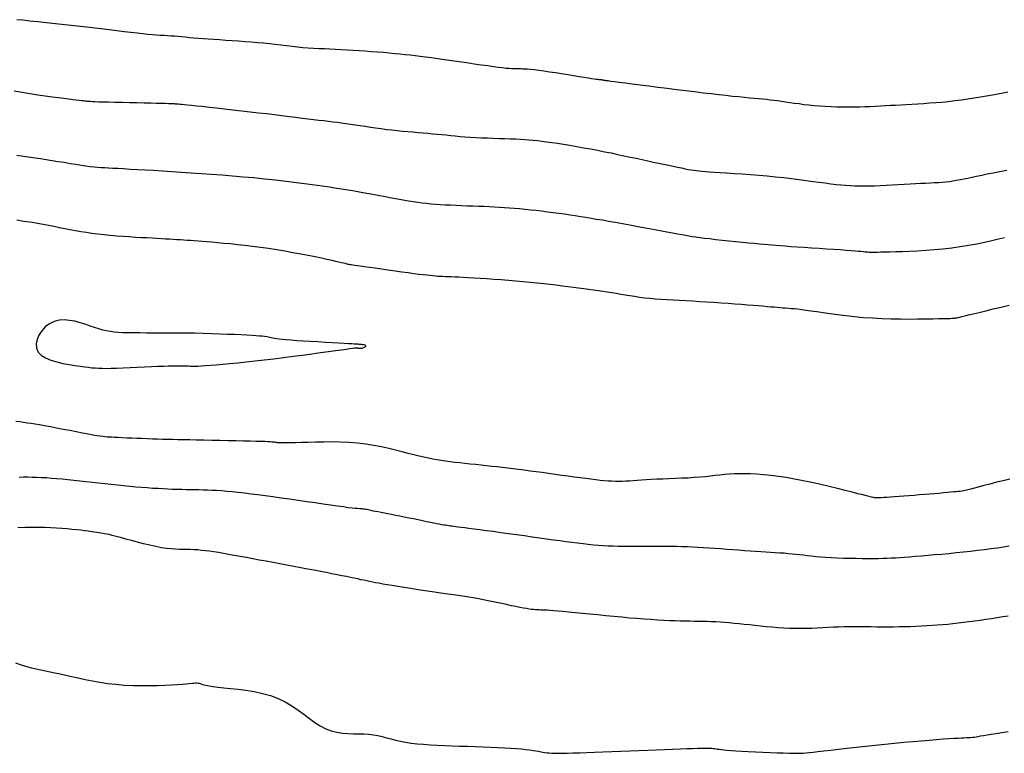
# Model space of a CAD drawing. Header units: millimetres. Extents: x 32690613 to 32693367, y 5343692 to 5344708.
# Tile 266 of 656: x 32692707 to 32692719, y 5343975 to 5343984. Entities that reach past the tile are written whole.
import ezdxf

# ---------------------------------------------------------------- set-up
doc = ezdxf.new("R2010")
doc.units = ezdxf.units.MM
doc.header["$LTSCALE"] = 20
for name, color, linetype in [('02-DGM_HL_493.00', 102, 'Continuous'), ('02-DGM_HL_493.50', 112, 'Continuous'), ('02-DGM_HL_494.00', 122, 'Continuous'), ('02-DGM_HL_494.50', 132, 'Continuous'), ('02-DGM_HL_495.00', 142, 'Continuous')]:
    doc.layers.add(name, color=color, linetype=linetype)

msp = doc.modelspace()

# ---------------------------------------------------------------- linework, layer by layer
at = {"layer": '02-DGM_HL_493.00', "elevation": 493, "flags": 128}
for points in [[(32692718.675, 5343983.053), (32692718.618, 5343983.042), (32692718.558, 5343983.03), (32692718.494, 5343983.018), (32692718.426, 5343983.006), (32692718.355, 5343982.994), (32692718.281, 5343982.982), (32692718.206, 5343982.971), (32692718.131, 5343982.961), (32692718.054, 5343982.951), (32692717.979, 5343982.942), (32692717.904, 5343982.935), (32692717.831, 5343982.929), (32692717.759, 5343982.924), (32692717.689, 5343982.919), (32692717.621, 5343982.915), (32692717.553, 5343982.911), (32692717.488, 5343982.908), (32692717.425, 5343982.904), (32692717.363, 5343982.9), (32692717.303, 5343982.897), (32692717.244, 5343982.893), (32692717.185, 5343982.889), (32692717.126, 5343982.886), (32692717.067, 5343982.883), (32692717.006, 5343982.881), (32692716.943, 5343982.879), (32692716.878, 5343982.878), (32692716.812, 5343982.878), (32692716.745, 5343982.879), (32692716.677, 5343982.88), (32692716.609, 5343982.883), (32692716.542, 5343982.886), (32692716.476, 5343982.89), (32692716.412, 5343982.896), (32692716.35, 5343982.902), (32692716.291, 5343982.908), (32692716.235, 5343982.916), (32692716.18, 5343982.923), (32692716.128, 5343982.931), (32692716.078, 5343982.938), (32692716.03, 5343982.945), (32692715.984, 5343982.952), (32692715.94, 5343982.957), (32692715.897, 5343982.962), (32692715.854, 5343982.967), (32692715.809, 5343982.971), (32692715.762, 5343982.975), (32692715.712, 5343982.98), (32692715.658, 5343982.985), (32692715.598, 5343982.991), (32692715.532, 5343982.998), (32692715.46, 5343983.005), (32692715.382, 5343983.014), (32692715.299, 5343983.023), (32692715.209, 5343983.033), (32692715.115, 5343983.044), (32692715.016, 5343983.056), (32692714.913, 5343983.068), (32692714.805, 5343983.081), (32692714.696, 5343983.095), (32692714.587, 5343983.109), (32692714.481, 5343983.122), (32692714.381, 5343983.135), (32692714.288, 5343983.147), (32692714.206, 5343983.158), (32692714.136, 5343983.167), (32692714.08, 5343983.175), (32692714.037, 5343983.18), (32692714.006, 5343983.185), (32692713.984, 5343983.188), (32692713.97, 5343983.19), (32692713.962, 5343983.191), (32692713.957, 5343983.192), (32692713.954, 5343983.192), (32692713.952, 5343983.193), (32692713.95, 5343983.193), (32692713.947, 5343983.194), (32692713.944, 5343983.194), (32692713.94, 5343983.195), (32692713.935, 5343983.195), (32692713.93, 5343983.196), (32692713.923, 5343983.196), (32692713.914, 5343983.197), (32692713.902, 5343983.198), (32692713.888, 5343983.2), (32692713.868, 5343983.202), (32692713.843, 5343983.206), (32692713.811, 5343983.21), (32692713.772, 5343983.216), (32692713.724, 5343983.224), (32692713.667, 5343983.233), (32692713.603, 5343983.243), (32692713.534, 5343983.255), (32692713.462, 5343983.266), (32692713.39, 5343983.278), (32692713.32, 5343983.289), (32692713.254, 5343983.299), (32692713.195, 5343983.307), (32692713.144, 5343983.313), (32692713.101, 5343983.318), (32692713.065, 5343983.321), (32692713.035, 5343983.323), (32692713.008, 5343983.324), (32692712.985, 5343983.325), (32692712.964, 5343983.325), (32692712.944, 5343983.325), (32692712.924, 5343983.325), (32692712.902, 5343983.326), (32692712.878, 5343983.327), (32692712.849, 5343983.329), (32692712.815, 5343983.332), (32692712.774, 5343983.337), (32692712.726, 5343983.343), (32692712.668, 5343983.35), (32692712.6, 5343983.36), (32692712.524, 5343983.371), (32692712.442, 5343983.382), (32692712.356, 5343983.395), (32692712.268, 5343983.408), (32692712.18, 5343983.421), (32692712.096, 5343983.433), (32692712.016, 5343983.444), (32692711.942, 5343983.454), (32692711.875, 5343983.463), (32692711.811, 5343983.471), (32692711.751, 5343983.479), (32692711.693, 5343983.485), (32692711.635, 5343983.491), (32692711.576, 5343983.497), (32692711.514, 5343983.503), (32692711.45, 5343983.509), (32692711.383, 5343983.515), (32692711.313, 5343983.521), (32692711.242, 5343983.526), (32692711.17, 5343983.532), (32692711.099, 5343983.537), (32692711.027, 5343983.541), (32692710.957, 5343983.545), (32692710.889, 5343983.549), (32692710.823, 5343983.552), (32692710.757, 5343983.555), (32692710.693, 5343983.558), (32692710.63, 5343983.561), (32692710.567, 5343983.564), (32692710.505, 5343983.568), (32692710.442, 5343983.573), (32692710.379, 5343983.579), (32692710.316, 5343983.586), (32692710.251, 5343983.593), (32692710.186, 5343983.601), (32692710.119, 5343983.609), (32692710.052, 5343983.617), (32692709.982, 5343983.624), (32692709.911, 5343983.631), (32692709.837, 5343983.638), (32692709.763, 5343983.643), (32692709.688, 5343983.649), (32692709.614, 5343983.653), (32692709.541, 5343983.658), (32692709.469, 5343983.663), (32692709.401, 5343983.667), (32692709.336, 5343983.671), (32692709.276, 5343983.676), (32692709.219, 5343983.681), (32692709.166, 5343983.686), (32692709.116, 5343983.69), (32692709.069, 5343983.695), (32692709.025, 5343983.699), (32692708.982, 5343983.703), (32692708.941, 5343983.706), (32692708.901, 5343983.709), (32692708.862, 5343983.712), (32692708.821, 5343983.714), (32692708.779, 5343983.717), (32692708.734, 5343983.72), (32692708.685, 5343983.724), (32692708.631, 5343983.728), (32692708.572, 5343983.734), (32692708.506, 5343983.741), (32692708.433, 5343983.75), (32692708.354, 5343983.759), (32692708.269, 5343983.77), (32692708.179, 5343983.781), (32692708.084, 5343983.793), (32692707.984, 5343983.805), (32692707.88, 5343983.817), (32692707.772, 5343983.829), (32692707.662, 5343983.841), (32692707.552, 5343983.853), (32692707.446, 5343983.864), (32692707.345, 5343983.875), (32692707.253, 5343983.884), (32692707.17, 5343983.893), (32692707.1, 5343983.9)], [(32692707.085, 5343976.392), (32692707.153, 5343976.37), (32692707.215, 5343976.352), (32692707.274, 5343976.336), (32692707.329, 5343976.323), (32692707.382, 5343976.311), (32692707.435, 5343976.3), (32692707.49, 5343976.289), (32692707.546, 5343976.277), (32692707.607, 5343976.264), (32692707.673, 5343976.249), (32692707.744, 5343976.233), (32692707.819, 5343976.216), (32692707.899, 5343976.198), (32692707.983, 5343976.181), (32692708.071, 5343976.166), (32692708.163, 5343976.152), (32692708.258, 5343976.142), (32692708.356, 5343976.134), (32692708.456, 5343976.129), (32692708.554, 5343976.127), (32692708.651, 5343976.127), (32692708.743, 5343976.129), (32692708.828, 5343976.132), (32692708.906, 5343976.135), (32692708.974, 5343976.14), (32692709.031, 5343976.144), (32692709.077, 5343976.148), (32692709.115, 5343976.151), (32692709.145, 5343976.154), (32692709.169, 5343976.157), (32692709.188, 5343976.158), (32692709.203, 5343976.158), (32692709.217, 5343976.157), (32692709.23, 5343976.154), (32692709.244, 5343976.15), (32692709.261, 5343976.144), (32692709.283, 5343976.138), (32692709.31, 5343976.131), (32692709.346, 5343976.124), (32692709.391, 5343976.117), (32692709.448, 5343976.109), (32692709.517, 5343976.102), (32692709.596, 5343976.094), (32692709.684, 5343976.085), (32692709.777, 5343976.073), (32692709.872, 5343976.057), (32692709.969, 5343976.036), (32692710.063, 5343976.01), (32692710.153, 5343975.977), (32692710.236, 5343975.937), (32692710.313, 5343975.891), (32692710.385, 5343975.842), (32692710.454, 5343975.792), (32692710.519, 5343975.743), (32692710.583, 5343975.697), (32692710.645, 5343975.657), (32692710.709, 5343975.623), (32692710.773, 5343975.599), (32692710.838, 5343975.583), (32692710.903, 5343975.573), (32692710.968, 5343975.567), (32692711.032, 5343975.565), (32692711.094, 5343975.564), (32692711.154, 5343975.563), (32692711.212, 5343975.56), (32692711.266, 5343975.553), (32692711.318, 5343975.544), (32692711.369, 5343975.532), (32692711.419, 5343975.519), (32692711.471, 5343975.505), (32692711.524, 5343975.492), (32692711.581, 5343975.478), (32692711.641, 5343975.467), (32692711.707, 5343975.457), (32692711.777, 5343975.448), (32692711.851, 5343975.442), (32692711.93, 5343975.436), (32692712.011, 5343975.432), (32692712.096, 5343975.429), (32692712.183, 5343975.425), (32692712.272, 5343975.422), (32692712.362, 5343975.42), (32692712.453, 5343975.416), (32692712.543, 5343975.413), (32692712.631, 5343975.41), (32692712.715, 5343975.406), (32692712.795, 5343975.402), (32692712.869, 5343975.398), (32692712.936, 5343975.393), (32692712.995, 5343975.388), (32692713.046, 5343975.382), (32692713.09, 5343975.377), (32692713.129, 5343975.371), (32692713.163, 5343975.365), (32692713.193, 5343975.36), (32692713.22, 5343975.355), (32692713.245, 5343975.35), (32692713.268, 5343975.347), (32692713.292, 5343975.344), (32692713.318, 5343975.341), (32692713.347, 5343975.34), (32692713.38, 5343975.339), (32692713.42, 5343975.338), (32692713.468, 5343975.339), (32692713.526, 5343975.34), (32692713.593, 5343975.341), (32692713.671, 5343975.344), (32692713.756, 5343975.347), (32692713.848, 5343975.35), (32692713.946, 5343975.353), (32692714.048, 5343975.357), (32692714.153, 5343975.361), (32692714.258, 5343975.365), (32692714.364, 5343975.37), (32692714.469, 5343975.374), (32692714.571, 5343975.378), (32692714.669, 5343975.381), (32692714.761, 5343975.385), (32692714.846, 5343975.388), (32692714.924, 5343975.391), (32692714.991, 5343975.393), (32692715.048, 5343975.395), (32692715.096, 5343975.396), (32692715.135, 5343975.397), (32692715.167, 5343975.397), (32692715.194, 5343975.396), (32692715.216, 5343975.395), (32692715.234, 5343975.394), (32692715.251, 5343975.392), (32692715.267, 5343975.39), (32692715.284, 5343975.387), (32692715.304, 5343975.384), (32692715.328, 5343975.381), (32692715.357, 5343975.377), (32692715.394, 5343975.374), (32692715.441, 5343975.37), (32692715.497, 5343975.365), (32692715.566, 5343975.361), (32692715.643, 5343975.357), (32692715.727, 5343975.353), (32692715.812, 5343975.35), (32692715.898, 5343975.346), (32692715.98, 5343975.343), (32692716.055, 5343975.341), (32692716.119, 5343975.339), (32692716.172, 5343975.338), (32692716.215, 5343975.337), (32692716.251, 5343975.337), (32692716.284, 5343975.339), (32692716.318, 5343975.341), (32692716.355, 5343975.345), (32692716.4, 5343975.35), (32692716.456, 5343975.357), (32692716.525, 5343975.365), (32692716.606, 5343975.375), (32692716.698, 5343975.385), (32692716.798, 5343975.397), (32692716.904, 5343975.409), (32692717.014, 5343975.421), (32692717.126, 5343975.433), (32692717.239, 5343975.445), (32692717.351, 5343975.456), (32692717.459, 5343975.466), (32692717.563, 5343975.475), (32692717.663, 5343975.484), (32692717.756, 5343975.491), (32692717.842, 5343975.498), (32692717.919, 5343975.504), (32692717.986, 5343975.508), (32692718.044, 5343975.512), (32692718.092, 5343975.515), (32692718.131, 5343975.517), (32692718.165, 5343975.519), (32692718.192, 5343975.52), (32692718.217, 5343975.522), (32692718.238, 5343975.523), (32692718.259, 5343975.525), (32692718.279, 5343975.527), (32692718.302, 5343975.53), (32692718.327, 5343975.534), (32692718.356, 5343975.539), (32692718.39, 5343975.544), (32692718.431, 5343975.551), (32692718.479, 5343975.559), (32692718.536, 5343975.568), (32692718.603, 5343975.579), (32692718.679, 5343975.591)]]:
    msp.add_lwpolyline(points, dxfattribs=at)
at = {"layer": '02-DGM_HL_493.50', "elevation": 493.5, "flags": 128}
for points in [[(32692707.072, 5343983.071), (32692707.164, 5343983.054), (32692707.255, 5343983.038), (32692707.345, 5343983.024), (32692707.431, 5343983.011), (32692707.512, 5343983), (32692707.586, 5343982.99), (32692707.652, 5343982.982), (32692707.708, 5343982.975), (32692707.756, 5343982.969), (32692707.796, 5343982.964), (32692707.828, 5343982.96), (32692707.855, 5343982.957), (32692707.876, 5343982.955), (32692707.893, 5343982.953), (32692707.907, 5343982.951), (32692707.919, 5343982.95), (32692707.93, 5343982.949), (32692707.944, 5343982.948), (32692707.96, 5343982.947), (32692707.983, 5343982.946), (32692708.013, 5343982.945), (32692708.054, 5343982.943), (32692708.106, 5343982.942), (32692708.171, 5343982.94), (32692708.247, 5343982.938), (32692708.33, 5343982.936), (32692708.416, 5343982.934), (32692708.503, 5343982.932), (32692708.588, 5343982.93), (32692708.666, 5343982.928), (32692708.734, 5343982.927), (32692708.791, 5343982.925), (32692708.836, 5343982.924), (32692708.872, 5343982.923), (32692708.899, 5343982.922), (32692708.92, 5343982.921), (32692708.937, 5343982.92), (32692708.951, 5343982.919), (32692708.963, 5343982.919), (32692708.975, 5343982.918), (32692708.99, 5343982.917), (32692709.008, 5343982.915), (32692709.03, 5343982.913), (32692709.059, 5343982.911), (32692709.096, 5343982.907), (32692709.142, 5343982.902), (32692709.199, 5343982.896), (32692709.267, 5343982.889), (32692709.346, 5343982.88), (32692709.434, 5343982.87), (32692709.527, 5343982.86), (32692709.625, 5343982.849), (32692709.725, 5343982.837), (32692709.825, 5343982.826), (32692709.924, 5343982.814), (32692710.019, 5343982.803), (32692710.11, 5343982.792), (32692710.197, 5343982.781), (32692710.28, 5343982.771), (32692710.358, 5343982.761), (32692710.433, 5343982.752), (32692710.502, 5343982.744), (32692710.567, 5343982.736), (32692710.628, 5343982.728), (32692710.685, 5343982.722), (32692710.739, 5343982.715), (32692710.791, 5343982.709), (32692710.842, 5343982.703), (32692710.892, 5343982.696), (32692710.944, 5343982.689), (32692710.997, 5343982.682), (32692711.052, 5343982.674), (32692711.11, 5343982.665), (32692711.169, 5343982.656), (32692711.23, 5343982.647), (32692711.291, 5343982.637), (32692711.354, 5343982.629), (32692711.417, 5343982.62), (32692711.48, 5343982.613), (32692711.542, 5343982.606), (32692711.604, 5343982.599), (32692711.666, 5343982.594), (32692711.726, 5343982.589), (32692711.786, 5343982.584), (32692711.844, 5343982.579), (32692711.901, 5343982.574), (32692711.956, 5343982.569), (32692712.01, 5343982.564), (32692712.063, 5343982.559), (32692712.115, 5343982.554), (32692712.168, 5343982.548), (32692712.221, 5343982.543), (32692712.277, 5343982.538), (32692712.334, 5343982.533), (32692712.395, 5343982.529), (32692712.46, 5343982.526), (32692712.527, 5343982.522), (32692712.596, 5343982.519), (32692712.665, 5343982.517), (32692712.734, 5343982.515), (32692712.801, 5343982.512), (32692712.865, 5343982.51), (32692712.925, 5343982.508), (32692712.981, 5343982.505), (32692713.033, 5343982.502), (32692713.082, 5343982.499), (32692713.132, 5343982.494), (32692713.181, 5343982.489), (32692713.233, 5343982.483), (32692713.288, 5343982.476), (32692713.348, 5343982.468), (32692713.414, 5343982.458), (32692713.485, 5343982.446), (32692713.56, 5343982.434), (32692713.639, 5343982.42), (32692713.719, 5343982.406), (32692713.801, 5343982.391), (32692713.882, 5343982.375), (32692713.962, 5343982.359), (32692714.041, 5343982.344), (32692714.117, 5343982.328), (32692714.191, 5343982.312), (32692714.264, 5343982.297), (32692714.334, 5343982.282), (32692714.402, 5343982.267), (32692714.468, 5343982.252), (32692714.532, 5343982.238), (32692714.594, 5343982.225), (32692714.654, 5343982.212), (32692714.711, 5343982.2), (32692714.765, 5343982.189), (32692714.815, 5343982.178), (32692714.862, 5343982.169), (32692714.904, 5343982.16), (32692714.942, 5343982.153), (32692714.976, 5343982.147), (32692715.006, 5343982.142), (32692715.036, 5343982.138), (32692715.068, 5343982.134), (32692715.102, 5343982.131), (32692715.142, 5343982.128), (32692715.19, 5343982.124), (32692715.247, 5343982.121), (32692715.315, 5343982.116), (32692715.393, 5343982.111), (32692715.479, 5343982.106), (32692715.571, 5343982.099), (32692715.667, 5343982.092), (32692715.766, 5343982.085), (32692715.865, 5343982.076), (32692715.962, 5343982.067), (32692716.057, 5343982.057), (32692716.148, 5343982.046), (32692716.235, 5343982.035), (32692716.318, 5343982.024), (32692716.397, 5343982.013), (32692716.471, 5343982.003), (32692716.542, 5343981.994), (32692716.607, 5343981.985), (32692716.667, 5343981.978), (32692716.724, 5343981.972), (32692716.778, 5343981.967), (32692716.831, 5343981.963), (32692716.884, 5343981.961), (32692716.938, 5343981.96), (32692716.993, 5343981.959), (32692717.053, 5343981.96), (32692717.116, 5343981.962), (32692717.183, 5343981.965), (32692717.253, 5343981.968), (32692717.324, 5343981.972), (32692717.394, 5343981.976), (32692717.464, 5343981.98), (32692717.532, 5343981.984), (32692717.596, 5343981.987), (32692717.657, 5343981.99), (32692717.713, 5343981.993), (32692717.766, 5343981.996), (32692717.815, 5343981.998), (32692717.863, 5343982.001), (32692717.907, 5343982.004), (32692717.951, 5343982.008), (32692717.992, 5343982.013), (32692718.033, 5343982.018), (32692718.074, 5343982.025), (32692718.116, 5343982.033), (32692718.159, 5343982.041), (32692718.205, 5343982.051), (32692718.255, 5343982.062), (32692718.309, 5343982.073), (32692718.368, 5343982.086), (32692718.433, 5343982.099), (32692718.504, 5343982.113), (32692718.58, 5343982.128), (32692718.661, 5343982.143)], [(32692718.679, 5343976.939), (32692718.614, 5343976.929), (32692718.548, 5343976.919), (32692718.482, 5343976.908), (32692718.416, 5343976.898), (32692718.349, 5343976.888), (32692718.284, 5343976.879), (32692718.219, 5343976.87), (32692718.156, 5343976.862), (32692718.094, 5343976.854), (32692718.032, 5343976.848), (32692717.971, 5343976.841), (32692717.911, 5343976.836), (32692717.85, 5343976.831), (32692717.789, 5343976.827), (32692717.727, 5343976.823), (32692717.664, 5343976.82), (32692717.6, 5343976.817), (32692717.536, 5343976.815), (32692717.471, 5343976.813), (32692717.405, 5343976.812), (32692717.34, 5343976.811), (32692717.274, 5343976.811), (32692717.209, 5343976.811), (32692717.143, 5343976.811), (32692717.079, 5343976.812), (32692717.014, 5343976.812), (32692716.95, 5343976.813), (32692716.887, 5343976.813), (32692716.823, 5343976.813), (32692716.76, 5343976.812), (32692716.698, 5343976.81), (32692716.636, 5343976.808), (32692716.573, 5343976.805), (32692716.511, 5343976.801), (32692716.448, 5343976.798), (32692716.385, 5343976.795), (32692716.322, 5343976.793), (32692716.257, 5343976.792), (32692716.191, 5343976.792), (32692716.124, 5343976.794), (32692716.057, 5343976.797), (32692715.989, 5343976.802), (32692715.921, 5343976.808), (32692715.853, 5343976.814), (32692715.786, 5343976.821), (32692715.721, 5343976.828), (32692715.657, 5343976.835), (32692715.595, 5343976.841), (32692715.535, 5343976.847), (32692715.477, 5343976.853), (32692715.421, 5343976.858), (32692715.367, 5343976.863), (32692715.314, 5343976.867), (32692715.262, 5343976.87), (32692715.211, 5343976.873), (32692715.162, 5343976.874), (32692715.113, 5343976.876), (32692715.063, 5343976.877), (32692715.013, 5343976.877), (32692714.961, 5343976.878), (32692714.907, 5343976.879), (32692714.85, 5343976.88), (32692714.789, 5343976.882), (32692714.725, 5343976.885), (32692714.656, 5343976.888), (32692714.583, 5343976.892), (32692714.507, 5343976.897), (32692714.426, 5343976.903), (32692714.343, 5343976.909), (32692714.256, 5343976.916), (32692714.166, 5343976.924), (32692714.073, 5343976.933), (32692713.979, 5343976.942), (32692713.885, 5343976.952), (32692713.793, 5343976.961), (32692713.705, 5343976.97), (32692713.621, 5343976.978), (32692713.545, 5343976.986), (32692713.478, 5343976.992), (32692713.42, 5343976.997), (32692713.371, 5343977.001), (32692713.33, 5343977.004), (32692713.295, 5343977.006), (32692713.266, 5343977.008), (32692713.241, 5343977.009), (32692713.218, 5343977.009), (32692713.198, 5343977.01), (32692713.178, 5343977.011), (32692713.157, 5343977.012), (32692713.135, 5343977.014), (32692713.111, 5343977.017), (32692713.084, 5343977.021), (32692713.053, 5343977.026), (32692713.017, 5343977.032), (32692712.976, 5343977.04), (32692712.929, 5343977.049), (32692712.877, 5343977.06), (32692712.821, 5343977.072), (32692712.763, 5343977.085), (32692712.703, 5343977.097), (32692712.643, 5343977.11), (32692712.585, 5343977.122), (32692712.53, 5343977.133), (32692712.478, 5343977.142), (32692712.429, 5343977.151), (32692712.38, 5343977.159), (32692712.332, 5343977.166), (32692712.281, 5343977.173), (32692712.227, 5343977.181), (32692712.168, 5343977.189), (32692712.102, 5343977.199), (32692712.03, 5343977.209), (32692711.952, 5343977.221), (32692711.87, 5343977.233), (32692711.787, 5343977.246), (32692711.704, 5343977.259), (32692711.625, 5343977.271), (32692711.55, 5343977.283), (32692711.483, 5343977.294), (32692711.424, 5343977.304), (32692711.374, 5343977.313), (32692711.33, 5343977.321), (32692711.29, 5343977.328), (32692711.255, 5343977.335), (32692711.221, 5343977.342), (32692711.189, 5343977.349), (32692711.155, 5343977.356), (32692711.12, 5343977.363), (32692711.082, 5343977.372), (32692711.041, 5343977.38), (32692710.997, 5343977.389), (32692710.949, 5343977.399), (32692710.898, 5343977.41), (32692710.842, 5343977.421), (32692710.781, 5343977.433), (32692710.716, 5343977.446), (32692710.646, 5343977.459), (32692710.573, 5343977.473), (32692710.496, 5343977.487), (32692710.417, 5343977.502), (32692710.337, 5343977.517), (32692710.256, 5343977.533), (32692710.174, 5343977.548), (32692710.093, 5343977.563), (32692710.012, 5343977.578), (32692709.933, 5343977.593), (32692709.856, 5343977.607), (32692709.781, 5343977.621), (32692709.708, 5343977.635), (32692709.639, 5343977.647), (32692709.574, 5343977.659), (32692709.514, 5343977.669), (32692709.457, 5343977.679), (32692709.403, 5343977.688), (32692709.352, 5343977.695), (32692709.305, 5343977.701), (32692709.259, 5343977.706), (32692709.215, 5343977.71), (32692709.172, 5343977.713), (32692709.131, 5343977.714), (32692709.089, 5343977.715), (32692709.046, 5343977.715), (32692709.002, 5343977.716), (32692708.955, 5343977.718), (32692708.905, 5343977.722), (32692708.85, 5343977.728), (32692708.79, 5343977.737), (32692708.724, 5343977.75), (32692708.654, 5343977.765), (32692708.582, 5343977.783), (32692708.51, 5343977.801), (32692708.44, 5343977.82), (32692708.373, 5343977.838), (32692708.312, 5343977.854), (32692708.26, 5343977.869), (32692708.216, 5343977.88), (32692708.18, 5343977.889), (32692708.151, 5343977.896), (32692708.126, 5343977.9), (32692708.104, 5343977.904), (32692708.082, 5343977.908), (32692708.06, 5343977.911), (32692708.035, 5343977.914), (32692708.006, 5343977.918), (32692707.972, 5343977.923), (32692707.935, 5343977.928), (32692707.893, 5343977.934), (32692707.847, 5343977.94), (32692707.798, 5343977.946), (32692707.745, 5343977.951), (32692707.688, 5343977.957), (32692707.628, 5343977.962), (32692707.565, 5343977.966), (32692707.498, 5343977.969), (32692707.428, 5343977.972), (32692707.354, 5343977.973), (32692707.278, 5343977.973), (32692707.197, 5343977.972), (32692707.113, 5343977.97)]]:
    msp.add_lwpolyline(points, dxfattribs=at)
at = {"layer": '02-DGM_HL_494.00', "elevation": 494, "flags": 128}
for points in [[(32692707.102, 5343982.319), (32692707.154, 5343982.311), (32692707.207, 5343982.303), (32692707.26, 5343982.296), (32692707.317, 5343982.287), (32692707.378, 5343982.279), (32692707.443, 5343982.268), (32692707.512, 5343982.258), (32692707.582, 5343982.246), (32692707.653, 5343982.235), (32692707.723, 5343982.223), (32692707.789, 5343982.212), (32692707.852, 5343982.203), (32692707.909, 5343982.194), (32692707.959, 5343982.188), (32692708.003, 5343982.183), (32692708.045, 5343982.178), (32692708.085, 5343982.175), (32692708.127, 5343982.173), (32692708.172, 5343982.17), (32692708.223, 5343982.168), (32692708.281, 5343982.165), (32692708.348, 5343982.161), (32692708.424, 5343982.157), (32692708.509, 5343982.153), (32692708.6, 5343982.147), (32692708.698, 5343982.142), (32692708.802, 5343982.135), (32692708.91, 5343982.129), (32692709.022, 5343982.122), (32692709.137, 5343982.114), (32692709.255, 5343982.106), (32692709.375, 5343982.097), (32692709.496, 5343982.088), (32692709.619, 5343982.078), (32692709.744, 5343982.067), (32692709.869, 5343982.056), (32692709.994, 5343982.043), (32692710.12, 5343982.03), (32692710.245, 5343982.016), (32692710.368, 5343982), (32692710.49, 5343981.985), (32692710.609, 5343981.968), (32692710.725, 5343981.952), (32692710.837, 5343981.935), (32692710.944, 5343981.918), (32692711.046, 5343981.901), (32692711.142, 5343981.884), (32692711.234, 5343981.867), (32692711.32, 5343981.851), (32692711.401, 5343981.836), (32692711.477, 5343981.822), (32692711.548, 5343981.809), (32692711.613, 5343981.797), (32692711.674, 5343981.786), (32692711.731, 5343981.777), (32692711.784, 5343981.769), (32692711.836, 5343981.763), (32692711.887, 5343981.757), (32692711.938, 5343981.752), (32692711.991, 5343981.747), (32692712.046, 5343981.744), (32692712.105, 5343981.74), (32692712.166, 5343981.737), (32692712.23, 5343981.734), (32692712.295, 5343981.732), (32692712.361, 5343981.729), (32692712.426, 5343981.727), (32692712.492, 5343981.725), (32692712.555, 5343981.722), (32692712.617, 5343981.719), (32692712.677, 5343981.716), (32692712.736, 5343981.713), (32692712.794, 5343981.709), (32692712.853, 5343981.705), (32692712.912, 5343981.7), (32692712.972, 5343981.695), (32692713.034, 5343981.689), (32692713.098, 5343981.682), (32692713.164, 5343981.675), (32692713.23, 5343981.667), (32692713.298, 5343981.659), (32692713.365, 5343981.65), (32692713.432, 5343981.641), (32692713.497, 5343981.632), (32692713.561, 5343981.623), (32692713.623, 5343981.614), (32692713.684, 5343981.604), (32692713.745, 5343981.594), (32692713.807, 5343981.584), (32692713.871, 5343981.573), (32692713.939, 5343981.562), (32692714.011, 5343981.549), (32692714.088, 5343981.535), (32692714.172, 5343981.52), (32692714.26, 5343981.504), (32692714.351, 5343981.487), (32692714.441, 5343981.471), (32692714.53, 5343981.454), (32692714.614, 5343981.439), (32692714.691, 5343981.424), (32692714.759, 5343981.412), (32692714.817, 5343981.401), (32692714.866, 5343981.391), (32692714.91, 5343981.383), (32692714.95, 5343981.376), (32692714.989, 5343981.37), (32692715.031, 5343981.364), (32692715.077, 5343981.358), (32692715.131, 5343981.351), (32692715.193, 5343981.344), (32692715.264, 5343981.336), (32692715.339, 5343981.328), (32692715.417, 5343981.32), (32692715.496, 5343981.312), (32692715.574, 5343981.304), (32692715.647, 5343981.297), (32692715.713, 5343981.29), (32692715.772, 5343981.284), (32692715.825, 5343981.279), (32692715.873, 5343981.275), (32692715.92, 5343981.271), (32692715.968, 5343981.267), (32692716.019, 5343981.263), (32692716.075, 5343981.259), (32692716.14, 5343981.254), (32692716.214, 5343981.249), (32692716.295, 5343981.244), (32692716.381, 5343981.238), (32692716.47, 5343981.233), (32692716.557, 5343981.227), (32692716.641, 5343981.221), (32692716.718, 5343981.216), (32692716.787, 5343981.211), (32692716.844, 5343981.207), (32692716.89, 5343981.203), (32692716.928, 5343981.199), (32692716.958, 5343981.197), (32692716.983, 5343981.194), (32692717.003, 5343981.192), (32692717.021, 5343981.19), (32692717.038, 5343981.189), (32692717.055, 5343981.188), (32692717.073, 5343981.188), (32692717.095, 5343981.188), (32692717.121, 5343981.188), (32692717.153, 5343981.188), (32692717.192, 5343981.189), (32692717.24, 5343981.19), (32692717.297, 5343981.192), (32692717.365, 5343981.193), (32692717.442, 5343981.195), (32692717.527, 5343981.198), (32692717.619, 5343981.203), (32692717.715, 5343981.208), (32692717.815, 5343981.216), (32692717.916, 5343981.225), (32692718.018, 5343981.237), (32692718.118, 5343981.251), (32692718.216, 5343981.267), (32692718.31, 5343981.285), (32692718.401, 5343981.303), (32692718.486, 5343981.322), (32692718.565, 5343981.341), (32692718.636, 5343981.358)], [(32692718.69, 5343977.753), (32692718.622, 5343977.743), (32692718.551, 5343977.733), (32692718.476, 5343977.723), (32692718.4, 5343977.713), (32692718.32, 5343977.703), (32692718.239, 5343977.694), (32692718.155, 5343977.684), (32692718.071, 5343977.676), (32692717.986, 5343977.667), (32692717.902, 5343977.659), (32692717.819, 5343977.652), (32692717.739, 5343977.645), (32692717.663, 5343977.639), (32692717.591, 5343977.633), (32692717.526, 5343977.628), (32692717.466, 5343977.623), (32692717.412, 5343977.619), (32692717.362, 5343977.616), (32692717.313, 5343977.613), (32692717.265, 5343977.611), (32692717.215, 5343977.609), (32692717.162, 5343977.608), (32692717.105, 5343977.608), (32692717.041, 5343977.607), (32692716.973, 5343977.608), (32692716.901, 5343977.609), (32692716.828, 5343977.61), (32692716.754, 5343977.612), (32692716.681, 5343977.615), (32692716.611, 5343977.618), (32692716.546, 5343977.622), (32692716.486, 5343977.626), (32692716.431, 5343977.631), (32692716.38, 5343977.637), (32692716.332, 5343977.642), (32692716.287, 5343977.648), (32692716.242, 5343977.653), (32692716.198, 5343977.658), (32692716.154, 5343977.663), (32692716.107, 5343977.667), (32692716.06, 5343977.671), (32692716.01, 5343977.674), (32692715.958, 5343977.678), (32692715.904, 5343977.681), (32692715.848, 5343977.684), (32692715.79, 5343977.688), (32692715.728, 5343977.692), (32692715.664, 5343977.697), (32692715.598, 5343977.701), (32692715.53, 5343977.707), (32692715.461, 5343977.712), (32692715.391, 5343977.717), (32692715.322, 5343977.722), (32692715.253, 5343977.727), (32692715.185, 5343977.732), (32692715.119, 5343977.736), (32692715.055, 5343977.739), (32692714.991, 5343977.743), (32692714.928, 5343977.745), (32692714.866, 5343977.747), (32692714.804, 5343977.749), (32692714.742, 5343977.75), (32692714.68, 5343977.751), (32692714.617, 5343977.751), (32692714.554, 5343977.751), (32692714.491, 5343977.75), (32692714.427, 5343977.75), (32692714.365, 5343977.749), (32692714.302, 5343977.749), (32692714.241, 5343977.749), (32692714.181, 5343977.75), (32692714.122, 5343977.751), (32692714.065, 5343977.753), (32692714.008, 5343977.755), (32692713.95, 5343977.759), (32692713.893, 5343977.763), (32692713.834, 5343977.768), (32692713.774, 5343977.774), (32692713.713, 5343977.78), (32692713.649, 5343977.788), (32692713.582, 5343977.796), (32692713.513, 5343977.805), (32692713.441, 5343977.815), (32692713.365, 5343977.826), (32692713.286, 5343977.837), (32692713.204, 5343977.849), (32692713.118, 5343977.861), (32692713.028, 5343977.874), (32692712.936, 5343977.887), (32692712.844, 5343977.899), (32692712.753, 5343977.912), (32692712.665, 5343977.924), (32692712.582, 5343977.935), (32692712.506, 5343977.945), (32692712.438, 5343977.954), (32692712.38, 5343977.962), (32692712.331, 5343977.968), (32692712.29, 5343977.973), (32692712.256, 5343977.978), (32692712.228, 5343977.981), (32692712.203, 5343977.984), (32692712.182, 5343977.987), (32692712.163, 5343977.99), (32692712.145, 5343977.992), (32692712.126, 5343977.995), (32692712.107, 5343977.998), (32692712.087, 5343978.001), (32692712.064, 5343978.005), (32692712.037, 5343978.01), (32692712.007, 5343978.016), (32692711.972, 5343978.023), (32692711.931, 5343978.031), (32692711.886, 5343978.04), (32692711.838, 5343978.051), (32692711.786, 5343978.061), (32692711.733, 5343978.072), (32692711.68, 5343978.083), (32692711.626, 5343978.094), (32692711.575, 5343978.105), (32692711.525, 5343978.114), (32692711.478, 5343978.124), (32692711.434, 5343978.132), (32692711.393, 5343978.14), (32692711.355, 5343978.147), (32692711.32, 5343978.154), (32692711.289, 5343978.16), (32692711.262, 5343978.165), (32692711.238, 5343978.17), (32692711.219, 5343978.174), (32692711.202, 5343978.178), (32692711.187, 5343978.181), (32692711.175, 5343978.183), (32692711.163, 5343978.185), (32692711.152, 5343978.187), (32692711.142, 5343978.188), (32692711.131, 5343978.189), (32692711.118, 5343978.19), (32692711.102, 5343978.191), (32692711.081, 5343978.193), (32692711.053, 5343978.195), (32692711.017, 5343978.199), (32692710.971, 5343978.204), (32692710.915, 5343978.212), (32692710.846, 5343978.221), (32692710.766, 5343978.232), (32692710.678, 5343978.245), (32692710.584, 5343978.259), (32692710.486, 5343978.273), (32692710.385, 5343978.288), (32692710.285, 5343978.302), (32692710.187, 5343978.316), (32692710.092, 5343978.33), (32692710.003, 5343978.342), (32692709.917, 5343978.353), (32692709.836, 5343978.363), (32692709.759, 5343978.373), (32692709.686, 5343978.381), (32692709.617, 5343978.388), (32692709.552, 5343978.394), (32692709.492, 5343978.399), (32692709.434, 5343978.403), (32692709.379, 5343978.406), (32692709.327, 5343978.408), (32692709.276, 5343978.41), (32692709.227, 5343978.411), (32692709.177, 5343978.412), (32692709.128, 5343978.413), (32692709.078, 5343978.414), (32692709.027, 5343978.415), (32692708.975, 5343978.417), (32692708.921, 5343978.418), (32692708.866, 5343978.42), (32692708.809, 5343978.423), (32692708.75, 5343978.426), (32692708.688, 5343978.429), (32692708.624, 5343978.434), (32692708.558, 5343978.439), (32692708.49, 5343978.445), (32692708.42, 5343978.451), (32692708.349, 5343978.458), (32692708.276, 5343978.465), (32692708.203, 5343978.473), (32692708.13, 5343978.481), (32692708.056, 5343978.489), (32692707.982, 5343978.497), (32692707.909, 5343978.506), (32692707.837, 5343978.514), (32692707.766, 5343978.521), (32692707.697, 5343978.529), (32692707.63, 5343978.535), (32692707.566, 5343978.541), (32692707.505, 5343978.546), (32692707.446, 5343978.551), (32692707.39, 5343978.554), (32692707.335, 5343978.557), (32692707.282, 5343978.558), (32692707.231, 5343978.559), (32692707.18, 5343978.559), (32692707.13, 5343978.558)]]:
    msp.add_lwpolyline(points, dxfattribs=at)
at = {"layer": '02-DGM_HL_494.50', "elevation": 494.5, "flags": 128}
for points in [[(32692707.1, 5343981.562), (32692707.158, 5343981.554), (32692707.219, 5343981.545), (32692707.281, 5343981.535), (32692707.344, 5343981.524), (32692707.408, 5343981.512), (32692707.472, 5343981.501), (32692707.535, 5343981.489), (32692707.598, 5343981.476), (32692707.66, 5343981.464), (32692707.722, 5343981.452), (32692707.785, 5343981.441), (32692707.848, 5343981.429), (32692707.913, 5343981.419), (32692707.979, 5343981.409), (32692708.048, 5343981.4), (32692708.12, 5343981.392), (32692708.193, 5343981.385), (32692708.267, 5343981.378), (32692708.342, 5343981.373), (32692708.415, 5343981.368), (32692708.486, 5343981.363), (32692708.555, 5343981.359), (32692708.62, 5343981.356), (32692708.68, 5343981.352), (32692708.736, 5343981.349), (32692708.789, 5343981.346), (32692708.838, 5343981.343), (32692708.884, 5343981.341), (32692708.928, 5343981.338), (32692708.97, 5343981.335), (32692709.011, 5343981.333), (32692709.05, 5343981.33), (32692709.09, 5343981.328), (32692709.13, 5343981.325), (32692709.172, 5343981.322), (32692709.218, 5343981.318), (32692709.267, 5343981.315), (32692709.32, 5343981.31), (32692709.38, 5343981.305), (32692709.446, 5343981.3), (32692709.518, 5343981.293), (32692709.596, 5343981.286), (32692709.678, 5343981.277), (32692709.764, 5343981.268), (32692709.854, 5343981.257), (32692709.946, 5343981.245), (32692710.04, 5343981.232), (32692710.136, 5343981.217), (32692710.232, 5343981.201), (32692710.326, 5343981.184), (32692710.417, 5343981.168), (32692710.504, 5343981.151), (32692710.585, 5343981.135), (32692710.658, 5343981.119), (32692710.723, 5343981.106), (32692710.778, 5343981.094), (32692710.824, 5343981.083), (32692710.862, 5343981.074), (32692710.892, 5343981.067), (32692710.917, 5343981.061), (32692710.937, 5343981.056), (32692710.953, 5343981.051), (32692710.967, 5343981.048), (32692710.979, 5343981.045), (32692710.991, 5343981.043), (32692711.005, 5343981.041), (32692711.023, 5343981.038), (32692711.045, 5343981.035), (32692711.074, 5343981.031), (32692711.112, 5343981.026), (32692711.16, 5343981.019), (32692711.218, 5343981.011), (32692711.286, 5343981.002), (32692711.361, 5343980.991), (32692711.439, 5343980.98), (32692711.518, 5343980.969), (32692711.596, 5343980.958), (32692711.67, 5343980.948), (32692711.737, 5343980.939), (32692711.795, 5343980.931), (32692711.846, 5343980.925), (32692711.889, 5343980.92), (32692711.927, 5343980.916), (32692711.96, 5343980.913), (32692711.991, 5343980.91), (32692712.019, 5343980.908), (32692712.047, 5343980.907), (32692712.076, 5343980.905), (32692712.106, 5343980.904), (32692712.139, 5343980.902), (32692712.175, 5343980.901), (32692712.215, 5343980.899), (32692712.261, 5343980.897), (32692712.313, 5343980.894), (32692712.371, 5343980.891), (32692712.438, 5343980.887), (32692712.511, 5343980.883), (32692712.589, 5343980.878), (32692712.672, 5343980.872), (32692712.757, 5343980.866), (32692712.843, 5343980.86), (32692712.929, 5343980.853), (32692713.014, 5343980.845), (32692713.097, 5343980.838), (32692713.177, 5343980.829), (32692713.254, 5343980.821), (32692713.328, 5343980.812), (32692713.4, 5343980.804), (32692713.469, 5343980.795), (32692713.536, 5343980.786), (32692713.6, 5343980.778), (32692713.661, 5343980.77), (32692713.721, 5343980.762), (32692713.778, 5343980.755), (32692713.834, 5343980.747), (32692713.889, 5343980.74), (32692713.943, 5343980.732), (32692713.995, 5343980.724), (32692714.048, 5343980.715), (32692714.1, 5343980.707), (32692714.153, 5343980.698), (32692714.206, 5343980.689), (32692714.26, 5343980.68), (32692714.315, 5343980.671), (32692714.372, 5343980.663), (32692714.432, 5343980.655), (32692714.493, 5343980.649), (32692714.557, 5343980.643), (32692714.624, 5343980.638), (32692714.693, 5343980.633), (32692714.765, 5343980.629), (32692714.839, 5343980.625), (32692714.916, 5343980.621), (32692714.995, 5343980.617), (32692715.076, 5343980.612), (32692715.158, 5343980.607), (32692715.242, 5343980.602), (32692715.325, 5343980.596), (32692715.407, 5343980.59), (32692715.487, 5343980.584), (32692715.563, 5343980.578), (32692715.635, 5343980.572), (32692715.701, 5343980.567), (32692715.76, 5343980.562), (32692715.814, 5343980.558), (32692715.862, 5343980.554), (32692715.905, 5343980.55), (32692715.945, 5343980.547), (32692715.981, 5343980.543), (32692716.016, 5343980.541), (32692716.048, 5343980.538), (32692716.079, 5343980.536), (32692716.111, 5343980.533), (32692716.145, 5343980.53), (32692716.181, 5343980.527), (32692716.22, 5343980.523), (32692716.265, 5343980.517), (32692716.317, 5343980.511), (32692716.375, 5343980.503), (32692716.442, 5343980.493), (32692716.518, 5343980.482), (32692716.6, 5343980.47), (32692716.688, 5343980.458), (32692716.783, 5343980.446), (32692716.882, 5343980.435), (32692716.986, 5343980.425), (32692717.093, 5343980.418), (32692717.202, 5343980.412), (32692717.312, 5343980.408), (32692717.42, 5343980.407), (32692717.525, 5343980.406), (32692717.624, 5343980.407), (32692717.715, 5343980.408), (32692717.796, 5343980.409), (32692717.865, 5343980.411), (32692717.921, 5343980.412), (32692717.964, 5343980.413), (32692717.997, 5343980.414), (32692718.021, 5343980.415), (32692718.039, 5343980.415), (32692718.051, 5343980.416), (32692718.059, 5343980.417), (32692718.066, 5343980.418), (32692718.073, 5343980.419), (32692718.082, 5343980.421), (32692718.095, 5343980.423), (32692718.112, 5343980.428), (32692718.137, 5343980.434), (32692718.17, 5343980.442), (32692718.214, 5343980.453), (32692718.269, 5343980.466), (32692718.337, 5343980.483), (32692718.416, 5343980.503), (32692718.503, 5343980.524), (32692718.594, 5343980.546), (32692718.688, 5343980.569)], [(32692718.695, 5343978.538), (32692718.619, 5343978.519), (32692718.541, 5343978.5), (32692718.465, 5343978.48), (32692718.392, 5343978.461), (32692718.327, 5343978.444), (32692718.27, 5343978.429), (32692718.225, 5343978.418), (32692718.189, 5343978.409), (32692718.161, 5343978.402), (32692718.137, 5343978.398), (32692718.116, 5343978.394), (32692718.094, 5343978.392), (32692718.071, 5343978.389), (32692718.043, 5343978.387), (32692718.008, 5343978.384), (32692717.968, 5343978.38), (32692717.922, 5343978.376), (32692717.871, 5343978.371), (32692717.817, 5343978.367), (32692717.76, 5343978.362), (32692717.701, 5343978.357), (32692717.64, 5343978.352), (32692717.579, 5343978.347), (32692717.519, 5343978.342), (32692717.461, 5343978.338), (32692717.405, 5343978.334), (32692717.352, 5343978.33), (32692717.304, 5343978.327), (32692717.262, 5343978.324), (32692717.226, 5343978.322), (32692717.198, 5343978.32), (32692717.176, 5343978.319), (32692717.16, 5343978.318), (32692717.148, 5343978.317), (32692717.139, 5343978.317), (32692717.133, 5343978.317), (32692717.128, 5343978.318), (32692717.124, 5343978.318), (32692717.118, 5343978.319), (32692717.11, 5343978.321), (32692717.098, 5343978.323), (32692717.081, 5343978.327), (32692717.056, 5343978.333), (32692717.023, 5343978.341), (32692716.979, 5343978.352), (32692716.923, 5343978.366), (32692716.854, 5343978.384), (32692716.774, 5343978.404), (32692716.685, 5343978.426), (32692716.589, 5343978.45), (32692716.489, 5343978.473), (32692716.386, 5343978.497), (32692716.283, 5343978.518), (32692716.182, 5343978.538), (32692716.086, 5343978.555), (32692715.994, 5343978.569), (32692715.906, 5343978.58), (32692715.823, 5343978.589), (32692715.744, 5343978.595), (32692715.67, 5343978.599), (32692715.601, 5343978.6), (32692715.536, 5343978.6), (32692715.476, 5343978.598), (32692715.419, 5343978.594), (32692715.364, 5343978.59), (32692715.31, 5343978.584), (32692715.256, 5343978.578), (32692715.2, 5343978.571), (32692715.141, 5343978.565), (32692715.078, 5343978.56), (32692715.011, 5343978.555), (32692714.94, 5343978.55), (32692714.866, 5343978.547), (32692714.791, 5343978.544), (32692714.716, 5343978.541), (32692714.643, 5343978.538), (32692714.574, 5343978.535), (32692714.509, 5343978.532), (32692714.449, 5343978.529), (32692714.395, 5343978.525), (32692714.345, 5343978.521), (32692714.298, 5343978.518), (32692714.254, 5343978.515), (32692714.212, 5343978.513), (32692714.172, 5343978.511), (32692714.132, 5343978.511), (32692714.091, 5343978.511), (32692714.05, 5343978.513), (32692714.006, 5343978.515), (32692713.961, 5343978.519), (32692713.913, 5343978.523), (32692713.861, 5343978.529), (32692713.805, 5343978.536), (32692713.745, 5343978.543), (32692713.68, 5343978.552), (32692713.61, 5343978.561), (32692713.538, 5343978.571), (32692713.463, 5343978.581), (32692713.387, 5343978.592), (32692713.311, 5343978.602), (32692713.236, 5343978.613), (32692713.164, 5343978.623), (32692713.094, 5343978.632), (32692713.027, 5343978.641), (32692712.961, 5343978.649), (32692712.898, 5343978.657), (32692712.835, 5343978.665), (32692712.774, 5343978.672), (32692712.712, 5343978.679), (32692712.649, 5343978.686), (32692712.586, 5343978.693), (32692712.522, 5343978.7), (32692712.459, 5343978.706), (32692712.396, 5343978.713), (32692712.334, 5343978.719), (32692712.273, 5343978.726), (32692712.215, 5343978.733), (32692712.16, 5343978.739), (32692712.107, 5343978.746), (32692712.057, 5343978.753), (32692712.008, 5343978.761), (32692711.958, 5343978.77), (32692711.908, 5343978.78), (32692711.855, 5343978.792), (32692711.799, 5343978.805), (32692711.738, 5343978.821), (32692711.672, 5343978.838), (32692711.601, 5343978.857), (32692711.525, 5343978.876), (32692711.444, 5343978.895), (32692711.359, 5343978.914), (32692711.27, 5343978.931), (32692711.177, 5343978.945), (32692711.08, 5343978.957), (32692710.981, 5343978.965), (32692710.88, 5343978.969), (32692710.78, 5343978.971), (32692710.682, 5343978.97), (32692710.589, 5343978.969), (32692710.502, 5343978.966), (32692710.424, 5343978.963), (32692710.356, 5343978.961), (32692710.299, 5343978.959), (32692710.253, 5343978.959), (32692710.216, 5343978.959), (32692710.188, 5343978.959), (32692710.165, 5343978.961), (32692710.147, 5343978.962), (32692710.133, 5343978.964), (32692710.12, 5343978.965), (32692710.109, 5343978.967), (32692710.096, 5343978.969), (32692710.08, 5343978.97), (32692710.059, 5343978.972), (32692710.032, 5343978.973), (32692709.997, 5343978.975), (32692709.952, 5343978.976), (32692709.896, 5343978.978), (32692709.827, 5343978.98), (32692709.748, 5343978.981), (32692709.661, 5343978.983), (32692709.568, 5343978.985), (32692709.473, 5343978.987), (32692709.379, 5343978.989), (32692709.287, 5343978.991), (32692709.2, 5343978.992), (32692709.121, 5343978.994), (32692709.049, 5343978.995), (32692708.983, 5343978.997), (32692708.92, 5343978.998), (32692708.861, 5343979), (32692708.803, 5343979.001), (32692708.745, 5343979.003), (32692708.687, 5343979.005), (32692708.626, 5343979.007), (32692708.565, 5343979.01), (32692708.503, 5343979.012), (32692708.443, 5343979.015), (32692708.386, 5343979.017), (32692708.333, 5343979.02), (32692708.285, 5343979.022), (32692708.243, 5343979.024), (32692708.209, 5343979.025), (32692708.181, 5343979.026), (32692708.155, 5343979.028), (32692708.13, 5343979.03), (32692708.104, 5343979.033), (32692708.073, 5343979.037), (32692708.036, 5343979.044), (32692707.99, 5343979.052), (32692707.933, 5343979.062), (32692707.867, 5343979.075), (32692707.795, 5343979.088), (32692707.719, 5343979.103), (32692707.642, 5343979.118), (32692707.565, 5343979.132), (32692707.493, 5343979.146), (32692707.426, 5343979.158), (32692707.367, 5343979.169), (32692707.314, 5343979.177), (32692707.267, 5343979.185), (32692707.222, 5343979.192), (32692707.179, 5343979.198), (32692707.135, 5343979.204), (32692707.088, 5343979.211)]]:
    msp.add_lwpolyline(points, dxfattribs=at)
at = {"layer": '02-DGM_HL_495.00', "elevation": 495, "flags": 128}
msp.add_lwpolyline([(32692711.076, 5343980.069), (32692711.08, 5343980.068), (32692711.084, 5343980.067), (32692711.089, 5343980.066), (32692711.095, 5343980.064), (32692711.101, 5343980.064), (32692711.108, 5343980.064), (32692711.116, 5343980.064), (32692711.124, 5343980.065), (32692711.133, 5343980.067), (32692711.143, 5343980.07), (32692711.152, 5343980.074), (32692711.161, 5343980.078), (32692711.168, 5343980.082), (32692711.173, 5343980.087), (32692711.176, 5343980.091), (32692711.176, 5343980.094), (32692711.173, 5343980.098), (32692711.167, 5343980.1), (32692711.158, 5343980.103), (32692711.148, 5343980.105), (32692711.137, 5343980.106), (32692711.126, 5343980.108), (32692711.115, 5343980.109), (32692711.105, 5343980.109), (32692711.097, 5343980.11), (32692711.088, 5343980.111), (32692711.077, 5343980.112), (32692711.062, 5343980.113), (32692711.042, 5343980.114), (32692711.013, 5343980.116), (32692710.974, 5343980.118), (32692710.923, 5343980.121), (32692710.859, 5343980.124), (32692710.785, 5343980.128), (32692710.704, 5343980.133), (32692710.618, 5343980.138), (32692710.532, 5343980.143), (32692710.449, 5343980.148), (32692710.371, 5343980.153), (32692710.303, 5343980.158), (32692710.246, 5343980.163), (32692710.2, 5343980.168), (32692710.163, 5343980.172), (32692710.134, 5343980.176), (32692710.11, 5343980.18), (32692710.09, 5343980.184), (32692710.073, 5343980.187), (32692710.056, 5343980.191), (32692710.038, 5343980.194), (32692710.019, 5343980.197), (32692709.995, 5343980.201), (32692709.968, 5343980.204), (32692709.934, 5343980.207), (32692709.894, 5343980.21), (32692709.846, 5343980.214), (32692709.788, 5343980.217), (32692709.72, 5343980.22), (32692709.644, 5343980.224), (32692709.559, 5343980.227), (32692709.469, 5343980.231), (32692709.375, 5343980.234), (32692709.277, 5343980.236), (32692709.178, 5343980.239), (32692709.078, 5343980.24), (32692708.98, 5343980.241), (32692708.884, 5343980.242), (32692708.79, 5343980.242), (32692708.701, 5343980.242), (32692708.616, 5343980.242), (32692708.537, 5343980.243), (32692708.463, 5343980.243), (32692708.397, 5343980.244), (32692708.338, 5343980.246), (32692708.285, 5343980.249), (32692708.237, 5343980.254), (32692708.192, 5343980.259), (32692708.148, 5343980.267), (32692708.104, 5343980.277), (32692708.059, 5343980.29), (32692708.01, 5343980.306), (32692707.957, 5343980.324), (32692707.899, 5343980.344), (32692707.839, 5343980.362), (32692707.778, 5343980.379), (32692707.716, 5343980.39), (32692707.654, 5343980.395), (32692707.594, 5343980.391), (32692707.536, 5343980.376), (32692707.482, 5343980.35), (32692707.433, 5343980.313), (32692707.392, 5343980.269), (32692707.359, 5343980.219), (32692707.337, 5343980.167), (32692707.327, 5343980.115), (32692707.332, 5343980.066), (32692707.351, 5343980.021), (32692707.388, 5343979.982), (32692707.438, 5343979.951), (32692707.499, 5343979.925), (32692707.568, 5343979.905), (32692707.639, 5343979.888), (32692707.711, 5343979.875), (32692707.78, 5343979.865), (32692707.841, 5343979.856), (32692707.894, 5343979.849), (32692707.939, 5343979.843), (32692707.979, 5343979.838), (32692708.017, 5343979.835), (32692708.055, 5343979.832), (32692708.097, 5343979.831), (32692708.144, 5343979.83), (32692708.201, 5343979.831), (32692708.267, 5343979.833), (32692708.342, 5343979.836), (32692708.423, 5343979.839), (32692708.507, 5343979.843), (32692708.591, 5343979.847), (32692708.672, 5343979.851), (32692708.748, 5343979.854), (32692708.816, 5343979.857), (32692708.873, 5343979.859), (32692708.92, 5343979.86), (32692708.96, 5343979.861), (32692708.992, 5343979.861), (32692709.019, 5343979.861), (32692709.043, 5343979.86), (32692709.064, 5343979.86), (32692709.084, 5343979.859), (32692709.104, 5343979.858), (32692709.126, 5343979.857), (32692709.151, 5343979.856), (32692709.18, 5343979.856), (32692709.214, 5343979.857), (32692709.255, 5343979.859), (32692709.304, 5343979.862), (32692709.361, 5343979.866), (32692709.428, 5343979.871), (32692709.505, 5343979.878), (32692709.59, 5343979.886), (32692709.681, 5343979.895), (32692709.78, 5343979.905), (32692709.883, 5343979.917), (32692709.991, 5343979.929), (32692710.102, 5343979.942), (32692710.215, 5343979.957), (32692710.328, 5343979.971), (32692710.439, 5343979.986), (32692710.547, 5343980), (32692710.647, 5343980.014), (32692710.74, 5343980.027), (32692710.822, 5343980.039), (32692710.891, 5343980.048), (32692710.946, 5343980.056), (32692710.988, 5343980.062), (32692711.02, 5343980.066), (32692711.042, 5343980.069), (32692711.056, 5343980.07), (32692711.065, 5343980.07), (32692711.071, 5343980.07)], close=True, dxfattribs=at)

doc.saveas('drawing.dxf')
